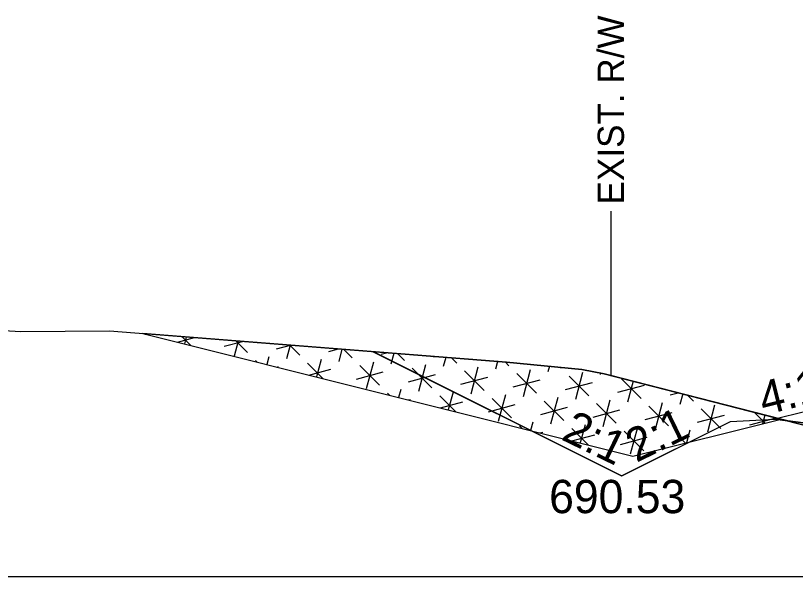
# Model space of a CAD drawing. Extents: x -26 to 4303, y -10 to 9577.
# Drawn here: x 3093.18 to 3128.32, y 1500 to 1525.26 of the extents above; entities that cross this region are included whole.
import ezdxf

# ---------------------------------------------------------------- set-up
doc = ezdxf.new("R2010")
doc.units = 0
for name, color, linetype in [('Old_Level_10', 7, 'Continuous'), ('Old_Level_2', 7, 'Continuous'), ('Pattern 3', 7, 'Continuous'), ('Prop CMT Concrete Wall', 7, 'Continuous'), ('Prop CMT Pvmt Course 2 Wedge', 7, 'Continuous'), ('Prop CMT Pvmt Wedge Surface 1', 7, 'Continuous'), ('Prop CMT Slope Grass', 7, 'Continuous'), ('Prop XS DDE Elevations', 7, 'Continuous'), ('Prop XS Ditch Standard Text', 7, 'Continuous'), ('Prop XS Earthwork Shape', 7, 'Continuous'), ('Prop XS Side Slope Text', 7, 'Continuous')]:
    doc.layers.add(name, color=color, linetype=linetype)

msp = doc.modelspace()

# ---------------------------------------------------------------- linework, layer by layer
at = {"layer": 'Old_Level_10'}
for p, q in [((3109.318, 1510.119), (3120.495, 1504.53)), ((3125.392, 1506.978), (3127.392, 1507.078)), ((3120.495, 1504.53), (3125.392, 1506.978))]:
    msp.add_line(p, q, dxfattribs=at)
at = {"layer": 'Old_Level_2'}
msp.add_line((3000, 1500), (3150, 1500), dxfattribs=at)
msp.add_line((3000, 1500), (3150, 1500), dxfattribs=at)
at = {"layer": 'Pattern 3'}
for p, q in [((3099.025, 1510.91), (3099.079, 1510.925)), ((3100.473, 1510.548), (3101.243, 1510.755)), ((3100.677, 1510.8), (3101.079, 1510.397)), ((3100.869, 1510.784), (3100.785, 1510.47)), ((3102.584, 1510.364), (3103.406, 1510.584)), ((3103.208, 1510.6), (3103.026, 1509.922)), ((3103.106, 1510.608), (3103.63, 1510.084)), ((3104.941, 1510.246), (3105.568, 1510.414)), ((3105.547, 1510.416), (3105.383, 1509.804)), ((3105.536, 1510.417), (3105.986, 1509.966)), ((3107.297, 1510.127), (3107.731, 1510.244)), ((3107.885, 1510.231), (3107.739, 1509.686)), ((3107.965, 1510.225), (3108.343, 1509.847)), ((3104.587, 1509.892), (3104.494, 1509.543)), ((3109.654, 1510.009), (3109.893, 1510.073)), ((3110.224, 1510.047), (3110.096, 1509.567)), ((3110.395, 1510.034), (3110.699, 1509.729)), ((3112.01, 1509.891), (3112.056, 1509.903)), ((3112.563, 1509.863), (3112.452, 1509.449)), ((3103.984, 1509.731), (3104.063, 1509.651)), ((3106.34, 1509.612), (3107.047, 1508.905)), ((3106.944, 1509.774), (3106.732, 1508.984)), ((3109.3, 1509.655), (3108.977, 1508.448)), ((3111.657, 1509.537), (3111.333, 1508.33)), ((3112.824, 1509.842), (3113.056, 1509.61)), ((3114.902, 1509.678), (3114.809, 1509.33)), ((3115.254, 1509.651), (3115.412, 1509.492)), ((3104.95, 1509.429), (3105.029, 1509.45)), ((3106.397, 1509.067), (3107.386, 1509.332)), ((3108.535, 1508.89), (3109.742, 1509.214)), ((3108.696, 1509.494), (3109.58, 1508.61)), ((3111.053, 1509.375), (3111.937, 1508.491)), ((3113.409, 1509.257), (3114.293, 1508.373)), ((3114.013, 1509.419), (3113.69, 1508.211)), ((3116.37, 1509.3), (3116.046, 1508.093)), ((3117.232, 1509.463), (3117.165, 1509.212)), ((3117.726, 1509.416), (3117.769, 1509.374)), ((3118.726, 1509.182), (3118.402, 1507.974)), ((3119.539, 1509.16), (3119.521, 1509.093)), ((3110.891, 1508.772), (3112.099, 1509.095)), ((3113.248, 1508.653), (3114.455, 1508.977)), ((3115.604, 1508.535), (3116.811, 1508.858)), ((3115.766, 1509.138), (3116.65, 1508.255)), ((3118.122, 1509.02), (3119.006, 1508.136)), ((3120.479, 1508.902), (3121.363, 1508.018)), ((3117.96, 1508.416), (3119.168, 1508.74)), ((3120.317, 1508.298), (3121.524, 1508.621)), ((3121.01, 1508.793), (3120.759, 1507.856)), ((3109.934, 1508.256), (3110.032, 1508.159)), ((3110.538, 1508.418), (3110.441, 1508.056)), ((3112.29, 1508.138), (3113.016, 1507.413)), ((3112.894, 1508.3), (3112.679, 1507.497)), ((3115.25, 1508.181), (3114.927, 1506.974)), ((3122.673, 1508.18), (3123.029, 1508.275)), ((3123.245, 1508.22), (3123.115, 1507.738)), ((3123.452, 1508.166), (3123.719, 1507.899)), ((3110.874, 1507.948), (3110.98, 1507.976)), ((3112.322, 1507.586), (3113.336, 1507.858)), ((3114.647, 1508.019), (3115.531, 1507.136)), ((3117.003, 1507.901), (3117.887, 1507.017)), ((3117.607, 1508.063), (3117.283, 1506.855)), ((3119.36, 1507.783), (3120.244, 1506.899)), ((3119.963, 1507.944), (3119.64, 1506.737)), ((3122.32, 1507.826), (3121.996, 1506.619)), ((3114.485, 1507.416), (3115.692, 1507.739)), ((3116.841, 1507.297), (3118.049, 1507.621)), ((3119.198, 1507.179), (3120.405, 1507.502)), ((3121.716, 1507.664), (3122.6, 1506.78)), ((3124.073, 1507.546), (3124.956, 1506.662)), ((3124.676, 1507.708), (3124.353, 1506.5)), ((3125.479, 1507.646), (3125.472, 1507.619)), ((3126.463, 1507.394), (3126.952, 1506.905)), ((3121.554, 1507.061), (3122.762, 1507.384)), ((3123.911, 1506.942), (3125.118, 1507.266)), ((3126.267, 1506.824), (3127.45, 1507.14)), ((3126.947, 1507.269), (3126.842, 1506.877)), ((3115.884, 1506.782), (3116, 1506.667)), ((3116.488, 1506.944), (3116.388, 1506.57)), ((3118.844, 1506.825), (3118.626, 1506.01)), ((3121.201, 1506.707), (3120.877, 1505.5)), ((3116.799, 1506.467), (3116.93, 1506.502)), ((3118.241, 1506.664), (3118.984, 1505.921)), ((3118.247, 1506.105), (3119.286, 1506.383)), ((3120.597, 1506.545), (3121.481, 1505.661)), ((3122.954, 1506.427), (3123.371, 1506.009)), ((3123.557, 1506.589), (3123.404, 1506.018)), ((3120.435, 1505.941), (3121.643, 1506.265))]:
    msp.add_line(p, q, dxfattribs=at)
msp.add_lwpolyline([(3098.912, 1510.939), (3121, 1505.417), (3127.67, 1507.084), (3119.702, 1509.129), (3118.689, 1509.324), (3115.303, 1509.647)], close=True, dxfattribs=at)
at = {"layer": 'Prop CMT Pvmt Course 2 Wedge'}
for points in [[(3098.912, 1510.939), (3098.912, 1510.939)], [(3130.722, 1507.571), (3128.722, 1507.411), (3127.392, 1507.078)]]:
    msp.add_lwpolyline(points, dxfattribs=at)
at = {"layer": 'Prop CMT Pvmt Wedge Surface 1'}
msp.add_line((3127.392, 1507.078), (3130.74, 1506.654), dxfattribs=at)
at = {"layer": 'Prop CMT Slope Grass'}
msp.add_lwpolyline([(3085.284, 1511.517), (3093.422, 1511.027), (3097.416, 1511.056), (3115.303, 1509.647), (3118.689, 1509.324), (3119.702, 1509.129), (3132.28, 1505.901)], dxfattribs=at)
at = {"layer": 'Prop XS DDE Elevations'}
for points in [[(3127.544, 1507.116), (3127.392, 1507.078), (3127.983, 1507.004)], [(3127.983, 1507.004), (3132.28, 1505.901), (3134.079, 1506.472), (3135.171, 1506.743), (3132.74, 1506.694), (3130.74, 1506.654)]]:
    msp.add_lwpolyline(points, close=True, dxfattribs=at)
at = {"layer": 'Prop XS Ditch Standard Text'}
msp.add_line((3120, 1516.454), (3120, 1509.052), dxfattribs=at)
at = {"layer": 'Prop XS Earthwork Shape'}
for p, q in [((3109.291, 1510.121), (3120.484, 1504.524)), ((3127.544, 1507.116), (3120, 1509.052)), ((3125.392, 1506.978), (3127.392, 1507.078)), ((3127.392, 1507.078), (3127.544, 1507.116)), ((3120.484, 1504.524), (3125.392, 1506.978))]:
    msp.add_line(p, q, dxfattribs=at)
msp.add_lwpolyline([(3120, 1509.052), (3119.702, 1509.129), (3118.689, 1509.324), (3115.303, 1509.647), (3109.291, 1510.121)], dxfattribs=at)

# ---------------------------------------------------------------- texts
at = {"layer": 'Prop CMT Concrete Wall'}
for rotation, p in [(334.1383, (3117.717, 1506.187)), (25.8617, (3121.148, 1505.111))]:
    msp.add_text('2:1', height=1.5, rotation=rotation, dxfattribs=at).set_placement(p)
msp.add_text('690.53', height=1.5, dxfattribs=at).set_placement((3117.221, 1502.848))
at = {"layer": 'Prop XS Ditch Standard Text'}
msp.add_text('EXIST. R/W', height=1.1811, rotation=90, dxfattribs=at).set_placement((3120.591, 1516.756))
at = {"layer": 'Prop XS Side Slope Text'}
msp.add_text('4:1', height=1.5, rotation=14.0362, dxfattribs=at).set_placement((3126.89, 1507.249))

doc.saveas('drawing.dxf')
